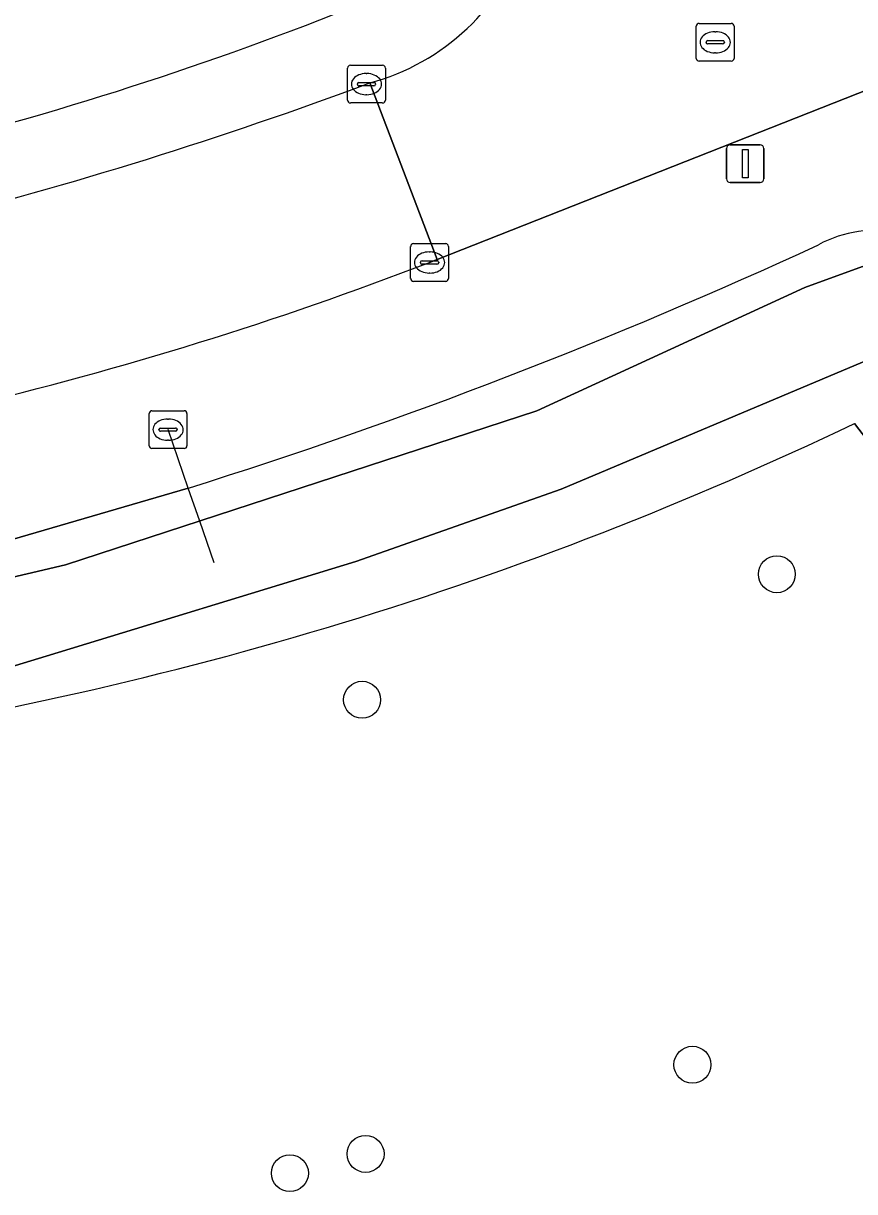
# Model space of a CAD drawing. Extents: x 159053 to 160042, y 380449 to 381423.
# Drawn here: x 159432.07 to 159454.08, y 380838.85 to 380869.78 of the extents above; entities that cross this region are included whole.
import ezdxf

# ---------------------------------------------------------------- set-up
doc = ezdxf.new("R2010")
doc.units = 0
for name, color, linetype in [('IMGEO_Boom', 7, 'Continuous'), ('IMGEO_Duiker', 7, 'Continuous'), ('IMGEO_Erf', 7, 'Continuous'), ('IMGEO_Groenvoorziening', 7, 'Continuous'), ('IMGEO_Kolk', 7, 'Continuous'), ('IMGEO_Lichtmast', 7, 'Continuous'), ('IMGEO_Oever', 7, 'Continuous'), ('IMGEO_Rijbaan_lokaal_open', 7, 'Continuous'), ('IMGEO_Rioolput', 7, 'Continuous'), ('IMGEO_Voetpad_open', 7, 'Continuous'), ('IMGEO_Waterloop', 7, 'Continuous')]:
    doc.layers.add(name, color=color, linetype=linetype)

msp = doc.modelspace()

# ---------------------------------------------------------------- linework, layer by layer
at = {"layer": 'IMGEO_Boom'}
for centre in [(159452.021, 380855.196), (159441.04, 380851.873), (159449.785, 380842.21), (159441.133, 380839.846), (159439.13, 380839.338)]:
    msp.add_circle(centre, 0.489, dxfattribs=at)
at = {"layer": 'IMGEO_Duiker'}
msp.add_lwpolyline([(159437.124, 380855.502), (159436.742, 380856.604), (159436.44, 380857.476), (159435.904, 380859.025)], dxfattribs=at)
at = {"layer": 'IMGEO_Erf'}
msp.add_arc((159407.192, 380954.245), 90.494, 283.97973, 292.23359, dxfattribs=at)
at = {"layer": 'IMGEO_Groenvoorziening'}
for points in [[(159458.258, 380863.549), (159457.065, 380864.986), (159454.503, 380868.061), (159443.031, 380863.534), (159442.822, 380863.452)], [(159457.074, 380863.041), (159464.961, 380852.448), (159464.167, 380849.439), (159463.308, 380849.351), (159461.737, 380849.19), (159454.08, 380859.19)], [(159424.903, 380854.379), (159430.704, 380855.805), (159436.44, 380857.476)]]:
    msp.add_lwpolyline(points, dxfattribs=at)
for centre, radius, start, end in [((159454.599, 380861.235), 3.064, 36.1173, 118.8711), ((159394.354, 380991.263), 140.251, 287.46227, 294.77195), ((159408.272, 380953.076), 96.053, 283.36373, 291.08153), ((159412.073, 380947.015), 97.354, 278.4226, 295.56188)]:
    msp.add_arc(centre, radius, start, end, dxfattribs=at)
at = {"layer": 'IMGEO_Kolk'}
for p, q in [((159440.656, 380867.748), (159440.656, 380868.6)), ((159440.731, 380868.674), (159441.583, 380868.674)), ((159441.657, 380868.6), (159441.657, 380867.748)), ((159441.144, 380868.454), (159441.169, 380868.454)), ((159440.915, 380868.168), (159440.915, 380868.18)), ((159441.353, 380868.131), (159440.955, 380868.131)), ((159440.958, 380868.217), (159441.356, 380868.217)), ((159441.399, 380868.18), (159441.399, 380868.168)), ((159441.583, 380867.674), (159440.731, 380867.674)), ((159441.167, 380867.894), (159441.142, 380867.894)), ((159442.401, 380863.951), (159443.253, 380863.951)), ((159442.326, 380863.025), (159442.326, 380863.877)), ((159442.814, 380863.731), (159442.839, 380863.731)), ((159443.327, 380863.877), (159443.327, 380863.025)), ((159442.585, 380863.445), (159442.585, 380863.457)), ((159443.023, 380863.408), (159442.625, 380863.408)), ((159442.628, 380863.494), (159443.026, 380863.494)), ((159443.069, 380863.457), (159443.069, 380863.445)), ((159442.837, 380863.171), (159442.812, 380863.171)), ((159443.253, 380862.951), (159442.401, 380862.951))]:
    msp.add_line(p, q, dxfattribs=at)
for points in [[(159440.656, 380867.748), (159440.656, 380868.6)], [(159440.731, 380868.674), (159441.583, 380868.674)], [(159441.657, 380868.6), (159441.657, 380867.748)], [(159441.583, 380867.674), (159440.731, 380867.674)], [(159442.401, 380863.951), (159443.253, 380863.951)], [(159442.326, 380863.025), (159442.326, 380863.877)], [(159443.327, 380863.877), (159443.327, 380863.025)], [(159443.253, 380862.951), (159442.401, 380862.951)]]:
    msp.add_lwpolyline(points, dxfattribs=at)
for centre, radius, start, end in [((159440.733, 380868.598), 0.0765, 91.552, 178.448), ((159440.733, 380868.598), 0.0765, 91.552, 178.448), ((159441.581, 380868.598), 0.0765, 1.552, 88.448), ((159441.581, 380868.598), 0.0765, 1.552, 88.448), ((159440.955, 380868.177), 0.0403, 85.8775, 175.7526), ((159440.952, 380868.167), 0.0366, 178.938, 274.7102), ((159441.356, 380868.174), 0.043, 264.8664, 352.4533), ((159441.36, 380868.179), 0.0386, 1.7309, 96.639), ((159440.733, 380867.75), 0.0765, 181.552, 268.448), ((159440.733, 380867.75), 0.0765, 181.552, 268.448), ((159441.581, 380867.75), 0.0765, 271.552, 358.448), ((159441.581, 380867.75), 0.0765, 271.552, 358.448), ((159442.403, 380863.875), 0.0765, 91.552, 178.448), ((159442.403, 380863.875), 0.0765, 91.552, 178.448), ((159443.251, 380863.875), 0.0765, 1.552, 88.448), ((159443.251, 380863.875), 0.0765, 1.552, 88.448), ((159442.625, 380863.454), 0.0403, 85.8775, 175.7526), ((159442.622, 380863.444), 0.0366, 178.938, 274.7102), ((159443.026, 380863.451), 0.043, 264.8664, 352.4533), ((159443.03, 380863.456), 0.0386, 1.7309, 96.639), ((159442.403, 380863.027), 0.0765, 181.552, 268.448), ((159442.403, 380863.027), 0.0765, 181.552, 268.448), ((159443.251, 380863.027), 0.0765, 271.552, 358.448), ((159443.251, 380863.027), 0.0765, 271.552, 358.448)]:
    msp.add_arc(centre, radius, start, end, dxfattribs=at)
for centre, major_axis, ratio, start_param, end_param in [((159441.143, 380868.174), (-0.387, 0.002), 0.722429, 4.712389, 7.853982), ((159441.168, 380868.174), (-0.39, 0.002), 0.717154, 1.570796, 4.712389), ((159442.813, 380863.451), (-0.387, 0.002), 0.722429, 4.712389, 7.853982), ((159442.838, 380863.451), (-0.39, 0.002), 0.717154, 1.570796, 4.712389)]:
    msp.add_ellipse(centre, major_axis=major_axis, ratio=ratio, start_param=start_param, end_param=end_param, dxfattribs=at)
at = {"layer": 'IMGEO_Lichtmast'}
for p, q in [((159450.689, 380865.668), (159450.689, 380866.468)), ((159450.689, 380866.468), (159450.689, 380865.668)), ((159450.789, 380866.568), (159451.579, 380866.568)), ((159451.579, 380866.568), (159450.789, 380866.568)), ((159451.679, 380866.468), (159451.679, 380865.668)), ((159451.679, 380865.668), (159451.679, 380866.468)), ((159451.579, 380865.568), (159450.789, 380865.568)), ((159450.789, 380865.568), (159451.579, 380865.568))]:
    msp.add_line(p, q, dxfattribs=at)
msp.add_lwpolyline([(159451.109, 380866.443), (159451.259, 380866.443), (159451.259, 380865.693), (159451.109, 380865.693), (159451.109, 380866.443)], dxfattribs=at)
for centre, start, end in [((159450.789, 380866.468), 90, 180), ((159450.789, 380866.468), 90, 180), ((159451.579, 380866.468), 0, 90), ((159451.579, 380866.468), 360, 90), ((159450.789, 380865.668), 180, 270), ((159450.789, 380865.668), 180, 270), ((159451.579, 380865.668), 270, 0), ((159451.579, 380865.668), 270, 0)]:
    msp.add_arc(centre, 0.1, start, end, dxfattribs=at)
at = {"layer": 'IMGEO_Oever'}
for points in [[(159423.237, 380839.871), (159423.205, 380851.113), (159423.502, 380852.217), (159423.927, 380852.896), (159424.755, 380853.427), (159425.923, 380853.746), (159433.184, 380855.444), (159445.668, 380859.521), (159452.759, 380862.79), (159454.288, 380863.342), (159455.434, 380863.257), (159456.454, 380862.281), (159463.991, 380852.164), (159463.46, 380850.497), (159461.91, 380850.465), (159454.46, 380860.885), (159446.308, 380857.445), (159440.872, 380855.534), (159432.677, 380853.029), (159428.314, 380851.702), (159426.998, 380851.437), (159425.331, 380851.023), (159425.32, 380850.566), (159425.554, 380839.781)], [(159454.08, 380859.19), (159461.737, 380849.19), (159463.308, 380849.351), (159464.167, 380849.439), (159464.961, 380852.448)], [(159436.44, 380857.476), (159430.704, 380855.805), (159424.903, 380854.379)]]:
    msp.add_lwpolyline(points, dxfattribs=at)
for centre, radius, start, end in [((159454.599, 380861.235), 3.064, 36.1173, 118.8711), ((159394.354, 380991.263), 140.251, 287.46227, 294.77195), ((159412.073, 380947.015), 97.354, 278.4226, 295.56188)]:
    msp.add_arc(centre, radius, start, end, dxfattribs=at)
at = {"layer": 'IMGEO_Rijbaan_lokaal_open'}
for points in [[(159441.244, 380868.205), (159443.031, 380863.534), (159454.503, 380868.061), (159456.261, 380868.762), (159456.504, 380868.861), (159461.674, 380870.962), (159459.803, 380875.665)], [(159442.822, 380863.452), (159443.031, 380863.534), (159441.244, 380868.205)]]:
    msp.add_lwpolyline(points, dxfattribs=at)
for centre, radius, start, end in [((159439.675, 380874.036), 6.039, 285.0552, 341.6167), ((159400.903, 380976.499), 115.564, 284.23202, 290.43118), ((159408.272, 380953.076), 96.053, 283.36373, 291.08153)]:
    msp.add_arc(centre, radius, start, end, dxfattribs=at)
at = {"layer": 'IMGEO_Rioolput'}
for p, q in [((159449.888, 380868.856), (159449.888, 380869.708)), ((159449.963, 380869.782), (159450.815, 380869.782)), ((159450.376, 380869.562), (159450.401, 380869.562)), ((159450.889, 380869.708), (159450.889, 380868.856)), ((159450.147, 380869.276), (159450.147, 380869.288)), ((159450.585, 380869.239), (159450.187, 380869.239)), ((159450.19, 380869.325), (159450.588, 380869.325)), ((159450.631, 380869.288), (159450.631, 380869.276)), ((159450.399, 380869.002), (159450.374, 380869.002)), ((159450.815, 380868.782), (159449.963, 380868.782)), ((159435.403, 380858.599), (159435.403, 380859.451)), ((159435.478, 380859.525), (159436.33, 380859.525)), ((159436.404, 380859.451), (159436.404, 380858.599)), ((159435.662, 380859.019), (159435.662, 380859.031)), ((159435.705, 380859.068), (159436.103, 380859.068)), ((159435.891, 380859.305), (159435.916, 380859.305)), ((159436.146, 380859.031), (159436.146, 380859.019)), ((159436.1, 380858.982), (159435.702, 380858.982)), ((159435.914, 380858.745), (159435.889, 380858.745)), ((159436.33, 380858.525), (159435.478, 380858.525))]:
    msp.add_line(p, q, dxfattribs=at)
for points in [[(159449.888, 380868.856), (159449.888, 380869.708)], [(159449.963, 380869.782), (159450.815, 380869.782)], [(159450.889, 380869.708), (159450.889, 380868.856)], [(159450.815, 380868.782), (159449.963, 380868.782)], [(159435.403, 380858.599), (159435.403, 380859.451)], [(159435.478, 380859.525), (159436.33, 380859.525)], [(159436.404, 380859.451), (159436.404, 380858.599)], [(159436.33, 380858.525), (159435.478, 380858.525)]]:
    msp.add_lwpolyline(points, dxfattribs=at)
for centre, radius, start, end in [((159449.965, 380869.706), 0.0765, 91.552, 178.448), ((159449.965, 380869.706), 0.0765, 91.552, 178.448), ((159450.813, 380869.706), 0.0765, 1.552, 88.448), ((159450.813, 380869.706), 0.0765, 1.552, 88.448), ((159450.187, 380869.285), 0.0403, 85.8775, 175.7526), ((159450.184, 380869.275), 0.0366, 178.938, 274.7102), ((159450.588, 380869.282), 0.043, 264.8664, 352.4533), ((159450.592, 380869.287), 0.0386, 1.7309, 96.639), ((159449.965, 380868.858), 0.0765, 181.552, 268.448), ((159449.965, 380868.858), 0.0765, 181.552, 268.448), ((159450.813, 380868.858), 0.0765, 271.552, 358.448), ((159450.813, 380868.858), 0.0765, 271.552, 358.448), ((159435.48, 380859.449), 0.0765, 91.552, 178.448), ((159435.48, 380859.449), 0.0765, 91.552, 178.448), ((159436.328, 380859.449), 0.0765, 1.552, 88.448), ((159436.328, 380859.449), 0.0765, 1.552, 88.448), ((159435.702, 380859.028), 0.0403, 85.8775, 175.7526), ((159435.699, 380859.018), 0.0366, 178.938, 274.7102), ((159436.103, 380859.025), 0.043, 264.8664, 352.4533), ((159436.107, 380859.03), 0.0386, 1.7309, 96.639), ((159435.48, 380858.601), 0.0765, 181.552, 268.448), ((159435.48, 380858.601), 0.0765, 181.552, 268.448), ((159436.328, 380858.601), 0.0765, 271.552, 358.448), ((159436.328, 380858.601), 0.0765, 271.552, 358.448)]:
    msp.add_arc(centre, radius, start, end, dxfattribs=at)
for centre, major_axis, ratio, start_param, end_param in [((159450.375, 380869.282), (-0.387, 0.002), 0.722429, 4.712389, 7.853982), ((159450.4, 380869.282), (-0.39, 0.002), 0.717154, 1.570796, 4.712389), ((159435.89, 380859.025), (-0.387, 0.002), 0.722429, 4.712389, 7.853982), ((159435.915, 380859.025), (-0.39, 0.002), 0.717154, 1.570796, 4.712389)]:
    msp.add_ellipse(centre, major_axis=major_axis, ratio=ratio, start_param=start_param, end_param=end_param, dxfattribs=at)
at = {"layer": 'IMGEO_Voetpad_open'}
for centre, radius, start, end in [((159439.675, 380874.036), 6.039, 285.0552, 341.6167), ((159407.192, 380954.245), 90.494, 283.97973, 292.23359), ((159400.903, 380976.499), 115.564, 284.23202, 290.43118)]:
    msp.add_arc(centre, radius, start, end, dxfattribs=at)
at = {"layer": 'IMGEO_Waterloop'}
for points in [[(159454.46, 380860.885), (159461.91, 380850.465), (159463.46, 380850.497), (159463.991, 380852.164), (159456.454, 380862.281), (159455.434, 380863.257), (159454.288, 380863.342), (159452.759, 380862.79), (159445.668, 380859.521), (159433.184, 380855.444), (159425.923, 380853.746), (159424.755, 380853.427), (159423.927, 380852.896), (159423.502, 380852.217), (159423.205, 380851.113), (159423.237, 380839.871)], [(159425.554, 380839.781), (159425.32, 380850.566), (159425.331, 380851.023), (159426.998, 380851.437), (159428.314, 380851.702), (159432.677, 380853.029), (159440.872, 380855.534), (159446.308, 380857.445), (159454.46, 380860.885)]]:
    msp.add_lwpolyline(points, dxfattribs=at)

doc.saveas('drawing.dxf')
